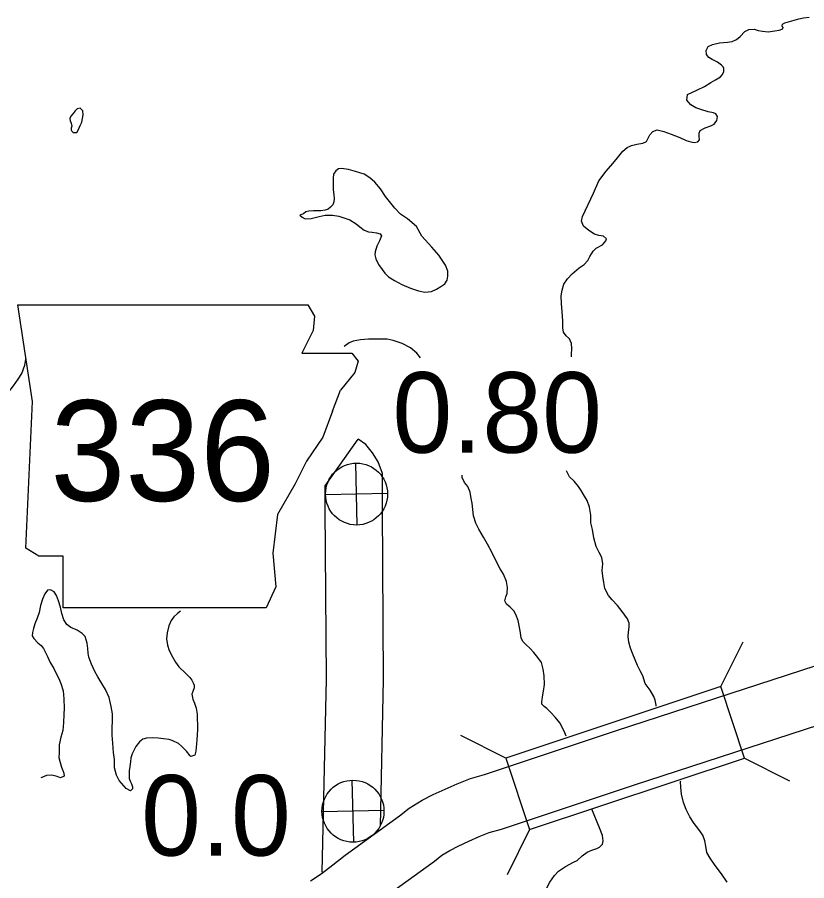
# Model space of a CAD drawing. Extents: x -939622 to -934222, y 1383701 to 1385301.
# Drawn here: x -936554.72 to -936542.3, y 1384707.74 to 1384721.33 of the extents above; entities that cross this region are included whole.
import ezdxf

# ---------------------------------------------------------------- set-up
doc = ezdxf.new("R2010")
doc.units = 0
for name, color, linetype in [('Level 10', 7, 'Continuous'), ('Level 20', 7, 'Continuous'), ('Level 21', 7, 'Continuous'), ('Level 25', 7, 'Continuous'), ('Level 26', 7, 'Continuous'), ('Level 9', 7, 'Continuous')]:
    doc.layers.add(name, color=color, linetype=linetype)

msp = doc.modelspace()

# ---------------------------------------------------------------- linework, layer by layer
at = {"layer": 'Level 10'}
for points in [[(-936549.873, 1384713.953), (-936549.357, 1384714.69)], [(-936549.006, 1384708.596), (-936548.954, 1384710.907), (-936548.973, 1384713.607), (-936548.973, 1384714.152), (-936549.04, 1384714.335), (-936549.129, 1384714.475), (-936549.234, 1384714.606), (-936549.357, 1384714.69)], [(-936549.923, 1384707.874), (-936549.854, 1384710.914), (-936549.873, 1384713.604), (-936549.873, 1384713.953)], [(-936550.107, 1384707.738), (-936549.939, 1384707.846), (-936549.755, 1384707.99), (-936549.558, 1384708.143), (-936548.705, 1384708.761), (-936548.554, 1384708.884), (-936548.347, 1384709.007), (-936548.173, 1384709.094), (-936547.987, 1384709.182), (-936547.798, 1384709.266), (-936547.586, 1384709.349), (-936547.366, 1384709.412), (-936545.29, 1384710.103), (-936541.261, 1384711.418)], [(-936549.018, 1384707.422), (-936548.156, 1384708.047), (-936548.037, 1384708.144), (-936547.915, 1384708.217), (-936547.78, 1384708.284), (-936547.612, 1384708.363), (-936547.451, 1384708.435), (-936547.296, 1384708.496), (-936547.098, 1384708.553), (-936545.008, 1384709.248), (-936540.981, 1384710.563)]]:
    msp.add_lwpolyline(points, dxfattribs=at)
at = {"layer": 'Level 20'}
for p, q in [((-936543.65, 1384710.794), (-936543.295, 1384711.502)), ((-936543.65, 1384710.794), (-936547.032, 1384709.67)), ((-936543.275, 1384709.667), (-936543.65, 1384710.794)), ((-936547.032, 1384709.67), (-936547.74, 1384710.025)), ((-936547.032, 1384709.67), (-936546.657, 1384708.543)), ((-936546.657, 1384708.543), (-936543.275, 1384709.667)), ((-936543.275, 1384709.667), (-936542.567, 1384709.312)), ((-936546.657, 1384708.543), (-936547.012, 1384707.834))]:
    msp.add_line(p, q, dxfattribs=at)
at = {"layer": 'Level 21'}
for p, q in [((-936554.481, 1384715.282), (-936554.709, 1384716.805)), ((-936554.709, 1384716.805), (-936550.145, 1384716.803)), ((-936550.145, 1384716.803), (-936550.04, 1384716.627)), ((-936550.141, 1384716.805), (-936550.141, 1384716.805)), ((-936550.04, 1384716.627), (-936550.065, 1384716.399)), ((-936550.065, 1384716.399), (-936550.243, 1384716.044)), ((-936550.243, 1384716.044), (-936549.456, 1384716.044)), ((-936549.456, 1384716.044), (-936549.354, 1384715.917)), ((-936549.354, 1384715.917), (-936549.405, 1384715.739)), ((-936549.405, 1384715.739), (-936549.634, 1384715.46)), ((-936549.76, 1384715.13), (-936549.634, 1384715.46)), ((-936554.582, 1384712.973), (-936554.481, 1384715.282)), ((-936549.76, 1384715.13), (-936549.913, 1384714.724)), ((-936549.913, 1384714.724), (-936550.166, 1384714.343)), ((-936550.166, 1384714.343), (-936550.344, 1384713.988)), ((-936550.344, 1384713.988), (-936550.623, 1384713.506)), ((-936550.623, 1384713.506), (-936550.699, 1384712.897)), ((-936554.379, 1384712.846), (-936554.582, 1384712.973)), ((-936553.998, 1384712.846), (-936554.379, 1384712.846)), ((-936553.998, 1384712.034), (-936553.998, 1384712.846)), ((-936550.699, 1384712.897), (-936550.649, 1384712.364)), ((-936550.649, 1384712.364), (-936550.801, 1384712.034)), ((-936550.801, 1384712.034), (-936553.998, 1384712.034))]:
    msp.add_line(p, q, dxfattribs=at)
at = {"layer": 'Level 26'}
for p, q in [((-936549.369, 1384713.337), (-936549.391, 1384714.314)), ((-936548.892, 1384713.837), (-936549.868, 1384713.814)), ((-936549.425, 1384708.345), (-936549.448, 1384709.322)), ((-936548.948, 1384708.845), (-936549.925, 1384708.822))]:
    msp.add_line(p, q, dxfattribs=at)
for centre in [(-936549.38, 1384713.826), (-936549.437, 1384708.834)]:
    msp.add_circle(centre, 0.488, dxfattribs=at)
at = {"layer": 'Level 9'}
for points in [[(-936543.622, 1384720.432), (-936543.6, 1384720.478), (-936543.601, 1384720.526), (-936543.614, 1384720.552), (-936543.636, 1384720.576), (-936543.703, 1384720.622), (-936543.786, 1384720.665), (-936543.838, 1384720.699), (-936543.876, 1384720.746), (-936543.881, 1384720.809), (-936543.846, 1384720.87), (-936543.781, 1384720.905), (-936543.668, 1384720.927), (-936543.542, 1384720.94), (-936543.468, 1384720.951), (-936543.4, 1384720.983), (-936543.344, 1384721.03), (-936543.271, 1384721.105), (-936543.206, 1384721.137), (-936543.125, 1384721.145), (-936543.062, 1384721.123), (-936542.992, 1384721.11), (-936542.902, 1384721.101), (-936542.797, 1384721.116), (-936542.728, 1384721.127), (-936542.672, 1384721.15), (-936542.67, 1384721.168), (-936542.685, 1384721.192), (-936542.68, 1384721.222), (-936542.639, 1384721.241), (-936542.422, 1384721.305), (-936542.35, 1384721.322), (-936542.257, 1384721.331)], [(-936545.999, 1384715.988), (-936546, 1384716.021), (-936545.994, 1384716.117), (-936546, 1384716.195), (-936546.032, 1384716.267), (-936546.082, 1384716.316), (-936546.125, 1384716.372), (-936546.134, 1384716.444), (-936546.137, 1384716.555), (-936546.145, 1384716.693), (-936546.158, 1384716.825), (-936546.162, 1384716.948), (-936546.146, 1384717.033), (-936546.119, 1384717.13), (-936546.059, 1384717.216), (-936545.989, 1384717.294), (-936545.875, 1384717.387), (-936545.799, 1384717.438), (-936545.74, 1384717.5), (-936545.709, 1384717.564), (-936545.655, 1384717.65), (-936545.609, 1384717.696), (-936545.508, 1384717.751), (-936545.459, 1384717.812), (-936545.445, 1384717.846), (-936545.494, 1384717.884), (-936545.567, 1384717.896), (-936545.637, 1384717.918), (-936545.728, 1384717.973), (-936545.809, 1384718.042), (-936545.841, 1384718.123), (-936545.825, 1384718.195), (-936545.651, 1384718.562), (-936545.567, 1384718.757), (-936545.455, 1384718.911), (-936545.35, 1384719.028), (-936545.275, 1384719.118), (-936545.188, 1384719.223), (-936545.124, 1384719.282), (-936545.056, 1384719.314), (-936544.969, 1384719.332), (-936544.877, 1384719.349), (-936544.817, 1384719.375), (-936544.795, 1384719.415), (-936544.767, 1384719.482), (-936544.717, 1384719.532), (-936544.649, 1384719.561), (-936544.543, 1384719.534), (-936544.431, 1384719.49), (-936544.294, 1384719.437), (-936544.196, 1384719.391), (-936544.118, 1384719.37), (-936544.066, 1384719.359), (-936544.012, 1384719.37), (-936543.986, 1384719.401), (-936543.988, 1384719.452), (-936543.99, 1384719.509), (-936543.973, 1384719.549), (-936543.893, 1384719.59), (-936543.807, 1384719.623), (-936543.754, 1384719.649), (-936543.711, 1384719.707), (-936543.701, 1384719.768), (-936543.726, 1384719.812), (-936543.763, 1384719.826), (-936543.847, 1384719.841), (-936543.965, 1384719.877), (-936544.044, 1384719.908), (-936544.121, 1384719.953), (-936544.186, 1384720.026), (-936544.171, 1384720.117), (-936544.017, 1384720.191), (-936543.908, 1384720.24), (-936543.808, 1384720.306), (-936543.734, 1384720.344), (-936543.654, 1384720.395), (-936543.622, 1384720.432)], [(-936553.817, 1384719.517), (-936553.784, 1384719.518), (-936553.761, 1384719.555), (-936553.727, 1384719.625), (-936553.705, 1384719.68), (-936553.694, 1384719.737), (-936553.684, 1384719.798), (-936553.689, 1384719.858), (-936553.729, 1384719.899), (-936553.777, 1384719.891), (-936553.806, 1384719.86)], [(-936553.806, 1384719.86), (-936553.838, 1384719.817), (-936553.876, 1384719.777), (-936553.893, 1384719.737), (-936553.885, 1384719.702), (-936553.872, 1384719.666), (-936553.862, 1384719.618), (-936553.87, 1384719.585), (-936553.869, 1384719.558), (-936553.862, 1384719.537), (-936553.841, 1384719.519), (-936553.817, 1384719.517)], [(-936548.779, 1384718.324), (-936548.926, 1384718.512), (-936549.002, 1384718.633), (-936549.095, 1384718.733), (-936549.169, 1384718.805), (-936549.261, 1384718.86), (-936549.398, 1384718.904), (-936549.507, 1384718.937), (-936549.615, 1384718.948), (-936549.663, 1384718.944), (-936549.707, 1384718.915), (-936549.742, 1384718.863), (-936549.746, 1384718.797), (-936549.749, 1384718.706), (-936549.746, 1384718.613), (-936549.737, 1384718.538), (-936549.732, 1384718.472), (-936549.737, 1384718.424), (-936549.754, 1384718.381), (-936549.788, 1384718.341), (-936549.829, 1384718.31), (-936549.874, 1384718.293), (-936549.94, 1384718.282), (-936550.009, 1384718.283), (-936550.06, 1384718.285), (-936550.132, 1384718.277), (-936550.176, 1384718.266), (-936550.217, 1384718.238), (-936550.271, 1384718.215)], [(-936550.271, 1384718.215), (-936550.237, 1384718.183), (-936550.188, 1384718.16), (-936550.092, 1384718.163), (-936549.97, 1384718.194), (-936549.874, 1384718.215), (-936549.76, 1384718.216), (-936549.658, 1384718.201), (-936549.488, 1384718.14), (-936549.387, 1384718.077), (-936549.331, 1384718.033), (-936549.263, 1384717.981), (-936549.193, 1384717.953), (-936549.136, 1384717.946), (-936549.067, 1384717.936), (-936549.009, 1384717.923), (-936548.987, 1384717.891), (-936549.021, 1384717.814), (-936549.063, 1384717.726), (-936549.09, 1384717.638), (-936549.095, 1384717.589), (-936549.078, 1384717.527), (-936549.033, 1384717.441), (-936548.977, 1384717.361), (-936548.936, 1384717.305), (-936548.877, 1384717.247), (-936548.785, 1384717.19), (-936548.669, 1384717.127), (-936548.529, 1384717.065), (-936548.404, 1384717.027), (-936548.308, 1384717.006), (-936548.203, 1384717.012), (-936548.123, 1384717.051), (-936548.055, 1384717.092), (-936547.993, 1384717.136), (-936547.956, 1384717.191), (-936547.943, 1384717.255), (-936547.946, 1384717.336), (-936547.982, 1384717.431), (-936548.086, 1384717.584), (-936548.198, 1384717.71), (-936548.353, 1384717.886), (-936548.439, 1384718.037), (-936548.581, 1384718.156), (-936548.689, 1384718.231), (-936548.779, 1384718.324)], [(-936549.104, 1384716.262), (-936549.194, 1384716.266), (-936549.32, 1384716.256), (-936549.434, 1384716.231), (-936549.499, 1384716.205), (-936549.575, 1384716.15)], [(-936548.374, 1384715.972), (-936548.434, 1384716.042), (-936548.529, 1384716.127), (-936548.661, 1384716.198), (-936548.806, 1384716.242), (-936548.9, 1384716.263), (-936549.005, 1384716.262), (-936549.104, 1384716.262)], [(-936555.798, 1384714.561), (-936555.601, 1384714.659), (-936555.503, 1384714.709), (-936555.336, 1384714.841), (-936555.228, 1384714.928), (-936555.164, 1384714.996), (-936555.115, 1384715.073), (-936555.067, 1384715.159), (-936554.874, 1384715.411), (-936554.781, 1384715.532), (-936554.703, 1384715.636), (-936554.649, 1384715.725), (-936554.602, 1384715.856), (-936554.582, 1384715.95)], [(-936544.666, 1384710.486), (-936544.667, 1384710.505), (-936544.682, 1384710.58), (-936544.705, 1384710.64), (-936544.759, 1384710.74), (-936544.84, 1384710.846), (-936544.877, 1384710.962), (-936544.919, 1384711.042), (-936544.96, 1384711.125), (-936544.999, 1384711.214), (-936545.032, 1384711.303), (-936545.068, 1384711.402), (-936545.098, 1384711.497), (-936545.107, 1384711.584), (-936545.103, 1384711.653), (-936545.093, 1384711.729), (-936545.089, 1384711.792), (-936545.119, 1384711.86), (-936545.203, 1384711.978), (-936545.275, 1384712.072), (-936545.359, 1384712.16), (-936545.415, 1384712.23), (-936545.473, 1384712.337), (-936545.491, 1384712.433), (-936545.506, 1384712.531), (-936545.515, 1384712.621), (-936545.506, 1384712.727), (-936545.521, 1384712.826), (-936545.563, 1384712.906), (-936545.608, 1384712.998), (-936545.648, 1384713.135), (-936545.67, 1384713.266), (-936545.692, 1384713.371), (-936545.695, 1384713.491), (-936545.717, 1384713.617), (-936545.754, 1384713.724), (-936545.795, 1384713.795), (-936545.846, 1384713.884), (-936545.887, 1384713.946), (-936545.956, 1384714.028), (-936546.03, 1384714.098), (-936546.075, 1384714.19)], [(-936546.084, 1384710.017), (-936546.111, 1384710.094), (-936546.184, 1384710.224), (-936546.256, 1384710.315), (-936546.325, 1384710.388), (-936546.384, 1384710.45), (-936546.427, 1384710.484), (-936546.464, 1384710.519), (-936546.465, 1384710.552), (-936546.452, 1384710.634), (-936546.437, 1384710.725), (-936546.422, 1384710.828), (-936546.43, 1384710.963), (-936546.445, 1384711.068), (-936546.472, 1384711.172), (-936546.529, 1384711.251), (-936546.591, 1384711.331), (-936546.651, 1384711.395), (-936546.719, 1384711.456), (-936546.762, 1384711.503), (-936546.791, 1384711.562), (-936546.806, 1384711.673), (-936546.836, 1384711.838), (-936546.875, 1384711.93), (-936546.906, 1384711.986), (-936546.962, 1384712.044), (-936547.021, 1384712.094), (-936547.047, 1384712.144), (-936547.03, 1384712.208), (-936547.011, 1384712.262), (-936547.005, 1384712.356), (-936547.023, 1384712.452), (-936547.069, 1384712.565), (-936547.119, 1384712.65), (-936547.193, 1384712.792), (-936547.254, 1384712.911), (-936547.321, 1384713.038), (-936547.381, 1384713.148), (-936547.454, 1384713.272), (-936547.506, 1384713.369), (-936547.539, 1384713.483), (-936547.551, 1384713.585), (-936547.563, 1384713.68), (-936547.575, 1384713.758), (-936547.593, 1384713.854), (-936547.632, 1384713.946), (-936547.682, 1384714.008), (-936547.717, 1384714.088), (-936547.721, 1384714.124)], [(-936552.911, 1384709.738), (-936552.93, 1384709.674), (-936552.94, 1384709.611), (-936552.95, 1384709.538), (-936552.957, 1384709.469), (-936552.961, 1384709.42), (-936552.956, 1384709.351), (-936552.936, 1384709.298), (-936552.923, 1384709.262), (-936552.907, 1384709.217), (-936552.906, 1384709.184), (-936552.935, 1384709.156), (-936553.005, 1384709.19), (-936553.114, 1384709.319), (-936553.159, 1384709.402), (-936553.189, 1384709.516), (-936553.191, 1384709.645), (-936553.203, 1384709.759), (-936553.214, 1384709.903), (-936553.227, 1384710.029), (-936553.227, 1384710.146), (-936553.222, 1384710.255), (-936553.222, 1384710.366), (-936553.241, 1384710.483), (-936553.275, 1384710.623), (-936553.33, 1384710.751), (-936553.39, 1384710.845), (-936553.454, 1384710.949), (-936553.501, 1384711.031), (-936553.55, 1384711.15), (-936553.593, 1384711.26), (-936553.604, 1384711.32), (-936553.609, 1384711.395), (-936553.621, 1384711.479), (-936553.651, 1384711.586), (-936553.7, 1384711.63), (-936553.777, 1384711.682), (-936553.875, 1384711.727), (-936553.939, 1384711.773), (-936553.986, 1384711.844), (-936554.02, 1384711.948), (-936554.038, 1384712.044), (-936554.068, 1384712.145), (-936554.104, 1384712.228), (-936554.139, 1384712.287), (-936554.197, 1384712.319), (-936554.245, 1384712.314), (-936554.285, 1384712.253), (-936554.321, 1384712.173), (-936554.351, 1384712.07), (-936554.375, 1384711.961)], [(-936554.375, 1384711.961), (-936554.408, 1384711.87), (-936554.441, 1384711.782), (-936554.466, 1384711.709), (-936554.479, 1384711.648), (-936554.483, 1384711.594), (-936554.461, 1384711.552), (-936554.393, 1384711.485), (-936554.343, 1384711.442), (-936554.309, 1384711.395), (-936554.242, 1384711.27), (-936554.2, 1384711.175), (-936554.146, 1384711.081), (-936554.101, 1384710.989), (-936554.066, 1384710.921), (-936554.036, 1384710.843), (-936553.996, 1384710.727), (-936553.984, 1384710.604), (-936553.982, 1384710.454), (-936553.985, 1384710.355), (-936553.993, 1384710.231), (-936554.004, 1384710.104), (-936554.034, 1384710.001), (-936554.06, 1384709.877), (-936554.062, 1384709.754), (-936554.063, 1384709.681), (-936554.042, 1384709.598), (-936554.025, 1384709.529), (-936554.002, 1384709.476), (-936553.989, 1384709.431), (-936553.981, 1384709.383), (-936554.04, 1384709.357), (-936554.089, 1384709.38), (-936554.174, 1384709.401), (-936554.258, 1384709.396), (-936554.335, 1384709.366), (-936554.346, 1384709.357)], [(-936552.149, 1384711.983), (-936552.2, 1384711.947), (-936552.255, 1384711.891), (-936552.298, 1384711.835), (-936552.335, 1384711.753), (-936552.358, 1384711.644), (-936552.37, 1384711.547), (-936552.355, 1384711.446), (-936552.329, 1384711.362), (-936552.274, 1384711.265), (-936552.227, 1384711.182), (-936552.179, 1384711.108), (-936552.071, 1384711.006), (-936552.003, 1384710.939), (-936551.972, 1384710.898), (-936551.949, 1384710.853), (-936551.936, 1384710.815), (-936551.935, 1384710.773), (-936551.957, 1384710.718), (-936551.974, 1384710.678), (-936551.956, 1384710.597), (-936551.93, 1384710.535), (-936551.904, 1384710.458), (-936551.886, 1384710.359), (-936551.886, 1384710.284), (-936551.884, 1384710.2), (-936551.884, 1384710.121), (-936551.887, 1384710.034), (-936551.894, 1384709.959), (-936551.898, 1384709.892), (-936551.902, 1384709.841), (-936551.909, 1384709.778), (-936551.925, 1384709.717), (-936551.988, 1384709.697), (-936552, 1384709.703), (-936552.054, 1384709.779), (-936552.134, 1384709.858), (-936552.183, 1384709.899), (-936552.272, 1384709.941), (-936552.329, 1384709.96), (-936552.417, 1384709.973), (-936552.501, 1384709.985), (-936552.595, 1384709.988), (-936552.688, 1384709.985), (-936552.744, 1384709.966), (-936552.797, 1384709.925), (-936552.855, 1384709.851), (-936552.891, 1384709.781), (-936552.911, 1384709.738)], [(-936543.547, 1384707.715), (-936543.638, 1384707.848), (-936543.738, 1384707.98), (-936543.817, 1384708.092), (-936543.868, 1384708.186), (-936543.886, 1384708.282), (-936543.9, 1384708.369), (-936543.933, 1384708.458), (-936543.996, 1384708.547), (-936544.068, 1384708.641), (-936544.137, 1384708.744), (-936544.195, 1384708.859), (-936544.235, 1384708.969), (-936544.269, 1384709.101), (-936544.278, 1384709.212), (-936544.281, 1384709.299), (-936544.28, 1384709.31)], [(-936546.465, 1384707.313), (-936546.443, 1384707.373), (-936546.414, 1384707.51), (-936546.385, 1384707.628), (-936546.34, 1384707.719), (-936546.265, 1384707.824), (-936546.204, 1384707.889), (-936546.092, 1384707.965), (-936545.965, 1384708.029), (-936545.909, 1384708.055), (-936545.83, 1384708.132), (-936545.754, 1384708.189), (-936545.677, 1384708.221), (-936545.602, 1384708.248), (-936545.555, 1384708.267), (-936545.511, 1384708.313), (-936545.501, 1384708.368), (-936545.51, 1384708.452), (-936545.556, 1384708.574), (-936545.676, 1384708.867)]]:
    msp.add_lwpolyline(points, dxfattribs=at)

# ---------------------------------------------------------------- texts
at = {"layer": 'Level 21'}
msp.add_text('336', height=1.584, dxfattribs=at).set_placement((-936554.198, 1384713.718))
at = {"layer": 'Level 25'}
for s, p in [('0.80', (-936548.816, 1384714.477)), ('0.0', (-936552.77, 1384708.135))]:
    msp.add_text(s, height=1.2672, dxfattribs=at).set_placement(p)

doc.saveas('drawing.dxf')
